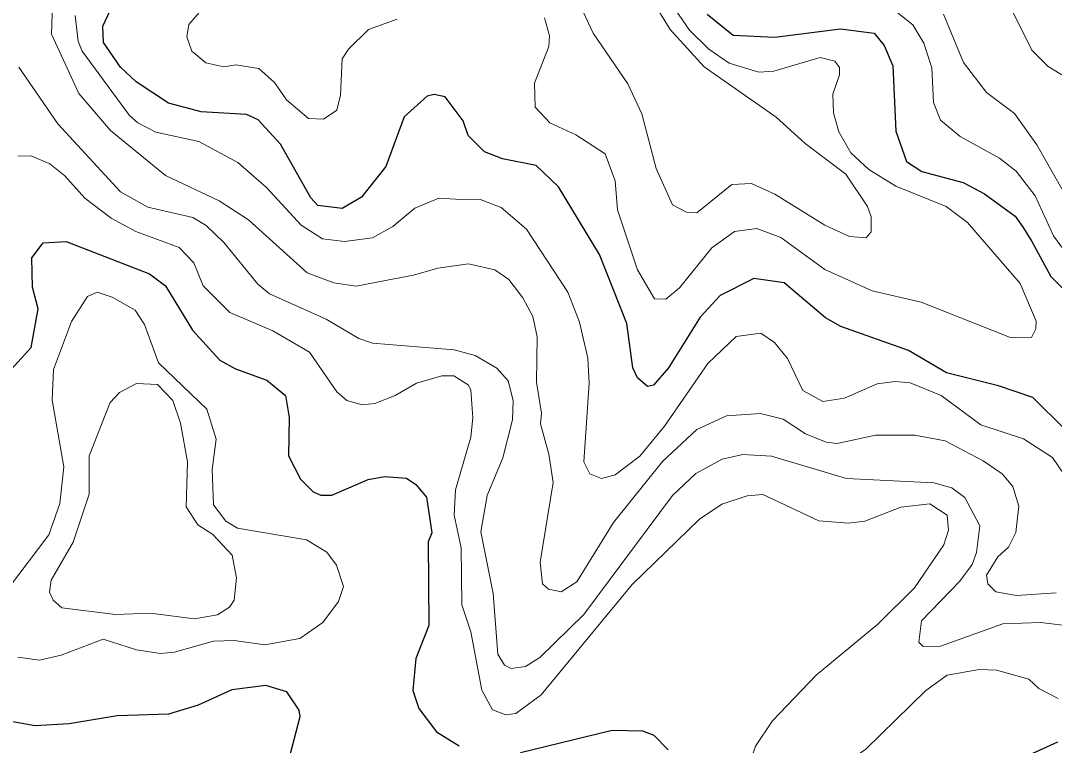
# Model space of a CAD drawing. Extents: x 673.6 to 698.9, y 7012 to 7040.1.
# Drawn here: x 685.993 to 687.168, y 7015.806 to 7016.629 of the extents above; entities that cross this region are included whole.
import ezdxf

# ---------------------------------------------------------------- set-up
doc = ezdxf.new("R2010")
doc.units = 0
doc.header["$LTSCALE"] = 0.032
doc.layers.add('1', color=7, linetype='Continuous', lineweight=25)
doc.layers.add('2', color=7, linetype='Continuous', lineweight=13)

msp = doc.modelspace()

# ---------------------------------------------------------------- linework, layer by layer
at = {"layer": '1'}
for points in [[(686.1608, 7016.5354), (686.1239, 7016.5593), (686.1061, 7016.5761), (686.0869, 7016.6043), (686.0862, 7016.6227), (686.0944, 7016.6404)], [(686.7732, 7016.6364), (686.8028, 7016.6126), (686.8499, 7016.6101), (686.9247, 7016.6198), (686.9629, 7016.6148), (686.9744, 7016.6009), (686.9841, 7016.5775), (686.9875, 7016.5036), (686.9999, 7016.469), (687.0172, 7016.4575), (687.0641, 7016.4452), (687.0882, 7016.4323), (687.1233, 7016.4067), (687.1325, 7016.3939), (687.1422, 7016.3779), (687.1637, 7016.3381), (687.1956, 7016.306)], [(687.1799, 7016.1644), (687.1433, 7016.2008), (687.1044, 7016.2142), (687.0452, 7016.229), (687.0021, 7016.2543), (686.9252, 7016.2813), (686.9076, 7016.2914), (686.8605, 7016.3312), (686.8262, 7016.3361), (686.7881, 7016.3168), (686.7651, 7016.2922), (686.7293, 7016.2344), (686.7121, 7016.2148), (686.7052, 7016.2133), (686.694, 7016.2232), (686.6886, 7016.2346), (686.6818, 7016.285), (686.6508, 7016.3632), (686.6043, 7016.44), (686.5786, 7016.4643), (686.5405, 7016.472), (686.5202, 7016.4799), (686.5015, 7016.4985), (686.4959, 7016.5151), (686.4755, 7016.5425), (686.4629, 7016.545), (686.4548, 7016.5432), (686.4289, 7016.5196), (686.408, 7016.4634), (686.3803, 7016.4285), (686.3581, 7016.4154), (686.3307, 7016.4188), (686.3228, 7016.4276), (686.2881, 7016.4887), (686.2628, 7016.5163), (686.2496, 7016.5222), (686.1979, 7016.5253), (686.1608, 7016.5354)], [(685.9511, 7016.199), (686.0047, 7016.2576), (686.0128, 7016.3014), (686.0064, 7016.3261), (686.0056, 7016.3594), (686.0183, 7016.3766), (686.0447, 7016.3782), (686.1392, 7016.3414), (686.1573, 7016.3275), (686.1883, 7016.2772), (686.2193, 7016.2433), (686.2369, 7016.2335), (686.2726, 7016.2205), (686.2939, 7016.2032), (686.2981, 7016.1782), (686.2974, 7016.1346), (686.3109, 7016.1079), (686.3251, 7016.0937), (686.3339, 7016.09), (686.3466, 7016.0899), (686.3877, 7016.1076), (686.4062, 7016.1112), (686.4315, 7016.1093), (686.4419, 7016.1021), (686.4542, 7016.0874), (686.4601, 7016.0472), (686.456, 7016.0369), (686.4567, 7015.9416), (686.4418, 7015.9043), (686.4386, 7015.8679), (686.4453, 7015.8475), (686.4653, 7015.8209), (686.4914, 7015.8049)], [(686.2992, 7015.7947), (686.3104, 7015.8382), (686.3092, 7015.8457), (686.2952, 7015.8664), (686.2714, 7015.8736), (686.2329, 7015.8687), (686.1946, 7015.8512)], [(686.1946, 7015.8512), (686.1607, 7015.8411), (686.1026, 7015.8392), (686.0479, 7015.8302), (686.0094, 7015.8278), (685.975, 7015.8339)], [(686.5611, 7015.7975), (686.6651, 7015.8227), (686.6997, 7015.8219), (686.7124, 7015.8173), (686.7289, 7015.8004)], [(687.1057, 7015.7797), (687.1716, 7015.8096)]]:
    msp.add_lwpolyline(points, dxfattribs=at)
at = {"layer": '2'}
for points in [[(686.227, 7016.6748), (686.1841, 7016.6247), (686.1816, 7016.6106), (686.1873, 7016.5945), (686.2031, 7016.581), (686.2238, 7016.5765), (686.2373, 7016.5788), (686.2636, 7016.5745), (686.2812, 7016.5588), (686.2948, 7016.5389), (686.3198, 7016.5179), (686.3372, 7016.517), (686.352, 7016.5271), (686.3565, 7016.5443), (686.3583, 7016.5855), (686.3654, 7016.5967), (686.3881, 7016.6188), (686.4206, 7016.6305)], [(687.1089, 7016.6627), (687.142, 7016.5954), (687.1606, 7016.5768), (687.2065, 7016.549)], [(686.0295, 7016.6593), (686.0278, 7016.6138), (686.0589, 7016.5464), (686.0949, 7016.5043), (686.1576, 7016.4531), (686.2184, 7016.4243), (686.2516, 7016.4027), (686.3185, 7016.3426), (686.3488, 7016.331), (686.3742, 7016.3274), (686.4173, 7016.3355), (686.4394, 7016.3397), (686.467, 7016.3479), (686.5018, 7016.3528), (686.5316, 7016.3457), (686.5476, 7016.335), (686.5637, 7016.3139), (686.575, 7016.2928), (686.58, 7016.2698), (686.5791, 7016.2181), (686.5848, 7016.183), (686.5835, 7016.1709), (686.5932, 7016.1364), (686.598, 7016.1042), (686.5833, 7016.0138), (686.586, 7015.989), (686.5927, 7015.9829), (686.607, 7015.9799), (686.6251, 7015.9913), (686.6667, 7016.0588), (686.7224, 7016.1279), (686.7614, 7016.1644), (686.7951, 7016.1801), (686.8336, 7016.1828), (686.8597, 7016.176), (686.8849, 7016.1595), (686.9084, 7016.1499)], [(686.9596, 7016.4059), (686.9595, 7016.3891), (686.9539, 7016.3824), (686.935, 7016.3837), (686.9068, 7016.3965), (686.85, 7016.4318), (686.8237, 7016.444), (686.8012, 7016.443), (686.7612, 7016.4105), (686.7497, 7016.4115), (686.7339, 7016.4199), (686.715, 7016.461), (686.699, 7016.5232), (686.6829, 7016.5571), (686.6434, 7016.6146), (686.6237, 7016.6572)], [(686.5882, 7016.6322), (686.5939, 7016.6116), (686.593, 7016.5998), (686.5768, 7016.5578), (686.5775, 7016.5307), (686.5944, 7016.5127), (686.6239, 7016.4993), (686.6572, 7016.4776), (686.6684, 7016.4469), (686.6713, 7016.4141), (686.694, 7016.3458), (686.7132, 7016.3128), (686.7263, 7016.3127), (686.7415, 7016.3254), (686.7783, 7016.371), (686.8043, 7016.3896), (686.8295, 7016.393), (686.857, 7016.3827), (686.9067, 7016.3464), (686.9606, 7016.3219), (687.0163, 7016.309), (687.1167, 7016.2694), (687.1419, 7016.2691), (687.1469, 7016.2787), (687.147, 7016.2876), (687.1291, 7016.3303), (687.0689, 7016.3996), (687.0448, 7016.4179), (686.9875, 7016.4409), (686.9569, 7016.46), (686.9365, 7016.4787), (686.9227, 7016.5027), (686.9167, 7016.5242), (686.916, 7016.5456), (686.9235, 7016.5673), (686.9235, 7016.5756), (686.9184, 7016.5829), (686.9017, 7016.587), (686.8489, 7016.5714), (686.832, 7016.5706), (686.7982, 7016.5806), (686.7751, 7016.5966), (686.7531, 7016.6181), (686.733, 7016.6475)], [(686.7139, 7016.6465), (686.7311, 7016.6188), (686.7696, 7016.5766)], [(686.981, 7016.6445), (687.0071, 7016.6242), (687.0196, 7016.6035), (687.0286, 7016.5752), (687.0304, 7016.5361), (687.0385, 7016.5159), (687.0607, 7016.4975), (687.1056, 7016.4729), (687.1243, 7016.4578), (687.1461, 7016.43), (687.1669, 7016.3845), (687.1883, 7016.355)], [(686.834, 7016.274), (686.8062, 7016.2702), (686.7738, 7016.2396), (686.7248, 7016.1682), (686.6967, 7016.1342), (686.6687, 7016.1129), (686.653, 7016.1087), (686.6396, 7016.1139), (686.6328, 7016.1278), (686.6391, 7016.2172), (686.6375, 7016.2456), (686.6281, 7016.2864), (686.6146, 7016.3204), (686.5676, 7016.3921), (686.5389, 7016.4168), (686.5142, 7016.4263), (686.4936, 7016.4259), (686.4683, 7016.4274), (686.4407, 7016.4161), (686.4159, 7016.395), (686.3926, 7016.3821), (686.3608, 7016.3782), (686.3357, 7016.3812), (686.3118, 7016.3966), (686.2724, 7016.4394), (686.2395, 7016.468), (686.1954, 7016.4917), (686.1466, 7016.5023), (686.1258, 7016.5129), (686.1165, 7016.5212), (686.0628, 7016.5942), (686.0582, 7016.6055), (686.0549, 7016.635)], [(687.0418, 7016.6363), (687.0645, 7016.5815), (687.0906, 7016.5473), (687.1226, 7016.5234), (687.1479, 7016.488), (687.1762, 7016.4378)], [(687.0743, 7016.0112), (687.0792, 7016.0245), (687.0829, 7016.0549), (687.0659, 7016.087), (687.0514, 7016.098), (687.0306, 7016.1038), (686.9314, 7016.1088), (686.8462, 7016.1342), (686.8138, 7016.1359), (686.7901, 7016.1308), (686.7603, 7016.1143), (686.7339, 7016.0893), (686.6331, 7015.9543), (686.583, 7015.9054), (686.5665, 7015.8952), (686.5502, 7015.8928), (686.5429, 7015.8967), (686.5352, 7015.9092), (686.5299, 7015.9782), (686.5159, 7016.048), (686.5229, 7016.0893), (686.5408, 7016.1324), (686.5519, 7016.1754), (686.5528, 7016.1975), (686.5469, 7016.2198), (686.5342, 7016.2341), (686.5093, 7016.2485), (686.4856, 7016.2551), (686.3928, 7016.2625), (686.3773, 7016.268), (686.3401, 7016.2899), (686.2756, 7016.3185), (686.2622, 7016.3295), (686.2242, 7016.3766), (686.2036, 7016.3963), (686.1885, 7016.4054), (686.1372, 7016.4171), (686.1062, 7016.4346), (686.035, 7016.5117), (685.9907, 7016.5761)], [(686.7696, 7016.5766), (686.8515, 7016.5194), (686.8846, 7016.4895), (686.9308, 7016.4547), (686.9554, 7016.418), (686.9596, 7016.4059)], [(685.9894, 7016.4751), (686.0047, 7016.4752), (686.0258, 7016.4664), (686.0431, 7016.4525), (686.0659, 7016.4272), (686.0956, 7016.4047), (686.1237, 7016.3894), (686.173, 7016.3713), (686.1897, 7016.3539), (686.2002, 7016.3277), (686.2306, 7016.2974), (686.2793, 7016.2764), (686.3212, 7016.2523), (686.3521, 7016.2073), (686.3634, 7016.1973), (686.3808, 7016.1926), (686.3953, 7016.194), (686.4186, 7016.2031), (686.4427, 7016.2172), (686.4716, 7016.2254), (686.4852, 7016.2254), (686.5014, 7016.2152), (686.5044, 7016.2097), (686.5068, 7016.1776), (686.5044, 7016.1558), (686.4872, 7016.0959), (686.4855, 7016.0672), (686.4936, 7016.0301), (686.4944, 7015.9653), (686.5044, 7015.9345), (686.5171, 7015.8682), (686.529, 7015.8461), (686.5442, 7015.8401), (686.5556, 7015.8418), (686.5846, 7015.8628), (686.6879, 7015.9882), (686.7646, 7016.0625), (686.7898, 7016.0796), (686.8187, 7016.0891), (686.8364, 7016.0906), (686.8999, 7016.0605), (686.9339, 7016.0579), (686.9522, 7016.0603)], [(685.979, 7015.9841), (686.0249, 7016.0448), (686.0375, 7016.0805), (686.0417, 7016.1222), (686.0287, 7016.1976), (686.0301, 7016.2325), (686.0504, 7016.2872), (686.0688, 7016.3156), (686.0799, 7016.3206), (686.0967, 7016.3149), (686.1229, 7016.3002), (686.1334, 7016.2836), (686.1496, 7016.24), (686.2044, 7016.1876), (686.215, 7016.1534), (686.2103, 7016.1189), (686.2118, 7016.0787), (686.2259, 7016.0601), (686.2391, 7016.0523), (686.3177, 7016.039), (686.3408, 7016.0249), (686.3519, 7016.0103), (686.3597, 7015.9862), (686.354, 7015.969), (686.3364, 7015.945), (686.3101, 7015.927), (686.2705, 7015.9198), (686.2355, 7015.9246), (686.2118, 7015.924), (686.1678, 7015.9116), (686.1516, 7015.91), (686.1244, 7015.914), (686.0867, 7015.9262), (686.0387, 7015.908), (686.0142, 7015.9025), (685.9894, 7015.9058)], [(686.9291, 7016.2002), (686.9047, 7016.1962), (686.8819, 7016.2088), (686.8643, 7016.2452), (686.8495, 7016.2632), (686.834, 7016.274)], [(687.1799, 7016.1113), (687.1657, 7016.1327), (687.1326, 7016.1537), (687.0842, 7016.1697), (687.0393, 7016.2032), (687.0037, 7016.2173), (686.9868, 7016.2189), (686.9663, 7016.2163), (686.9291, 7016.2002)], [(686.9084, 7016.1499), (686.921, 7016.1484), (686.9646, 7016.158), (687.0093, 7016.158), (687.0435, 7016.1514), (687.0869, 7016.1289)], [(687.0869, 7016.1289), (687.1085, 7016.1141), (687.1204, 7016.0998), (687.1273, 7016.0775), (687.1239, 7016.0475), (687.1155, 7016.0308), (687.1034, 7016.0197), (687.0906, 7015.9988), (687.092, 7015.9889), (687.1014, 7015.98), (687.1249, 7015.9757), (687.17, 7015.979)], [(686.9522, 7016.0603), (686.9932, 7016.0761), (687.0264, 7016.0799), (687.0461, 7016.0671), (687.0476, 7016.05), (687.042, 7016.0334)], [(687.042, 7016.0334), (687.0089, 7015.9846), (686.9671, 7015.9434), (686.8972, 7015.8852), (686.8474, 7015.8336), (686.8282, 7015.8047), (686.8172, 7015.771), (686.8197, 7015.7458), (686.8255, 7015.7421), (686.8532, 7015.7415), (686.892, 7015.7579), (686.9536, 7015.8011), (687.0218, 7015.8677), (687.0459, 7015.8852), (687.0822, 7015.8918), (687.1019, 7015.891), (687.1387, 7015.8809), (687.1501, 7015.8701), (687.1722, 7015.8588)], [(687.0384, 7015.9182), (687.0187, 7015.9177), (687.0139, 7015.9227), (687.0168, 7015.9469), (687.0605, 7015.9921), (687.0743, 7016.0112)], [(687.1991, 7015.9395), (687.1523, 7015.9452), (687.1092, 7015.9435), (687.0384, 7015.9182)]]:
    msp.add_lwpolyline(points, dxfattribs=at)
msp.add_lwpolyline([(686.2114, 7016.045), (686.194, 7016.056), (686.1811, 7016.0765), (686.1823, 7016.1277), (686.1743, 7016.1718), (686.1658, 7016.1975), (686.1485, 7016.2154), (686.1244, 7016.2166), (686.1051, 7016.2065), (686.0944, 7016.195), (686.0706, 7016.1347), (686.0705, 7016.091), (686.0524, 7016.0365), (686.0276, 7015.9931), (686.0255, 7015.9798), (686.0296, 7015.9705), (686.0397, 7015.9617), (686.1006, 7015.9543), (686.1402, 7015.9559), (686.1899, 7015.9495), (686.2167, 7015.954), (686.2301, 7015.9626), (686.2355, 7015.9705), (686.2381, 7015.996), (686.2332, 7016.0215)], close=True, dxfattribs=at)

doc.saveas('drawing.dxf')
